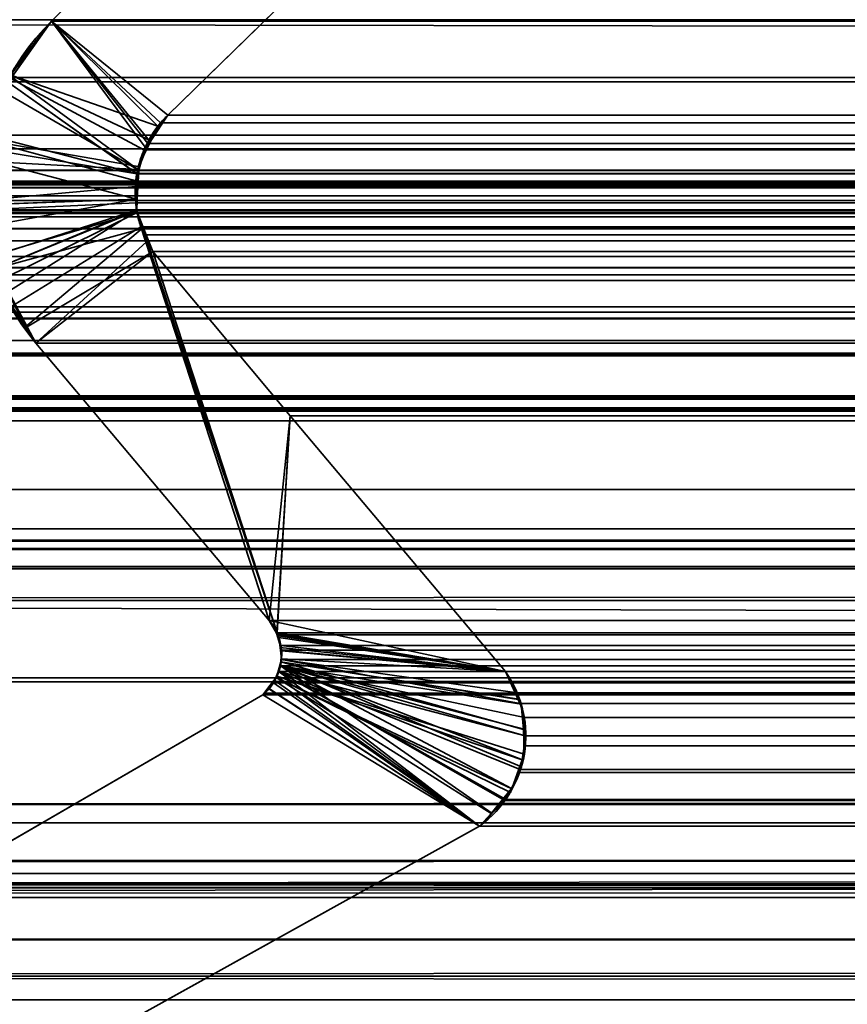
# Model space of a CAD drawing. Header units: millimetres. Extents: x -587 to 3688, y -115 to 120.
# Tile 367 of 656: x 1025.93 to 1029.26, y -1.31 to 2.65. Entities that reach past the tile are written whole.
import ezdxf

# ---------------------------------------------------------------- set-up
doc = ezdxf.new("R2010")
doc.units = ezdxf.units.MM
doc.layers.add('152', color=7, linetype='Continuous', true_color=0xffffff)

# ---------------------------------------------------------------- blocks, each defined once
blk = doc.blocks.new('UG_SURFACE_002')
at = {"layer": '152', "color": 252, "linetype": 'Continuous', "lineweight": 35}
for points in [[(2162.4999, -40, 2198), (2162.4999, 110, 2198), (837.5, 110, 2198), (837.5, -40, 2198)], [(987.5, -40, 2048.0001), (987.5, 110, 2048.0001), (2012.5, 110, 2048.0001), (2012.5, -40, 2048.0001)]]:
    blk.add_3dface(points, dxfattribs=at)
blk = doc.blocks.new('UG_SURFACE_048')
at = {"layer": '152', "color": 43, "linetype": 'Continuous', "lineweight": 35}
for points in [[(1016, 0, 2017), (1016, -49, 2017), (1984, -49, 2017), (1984, 0, 2017)], [(1016, 0, 2), (1054.9999, 0, 951.5), (1081, 0, 948)], [(1081, 0, 948), (1107, 0, 951.5), (1984, 0, 2), (1016, 0, 2)], [(1016, 0, 2), (1016, 0, 2017), (1054.9999, 0, 1186.5), (1054.9999, 0, 951.5)], [(1016, 0, 2017), (1081, 0, 1190.0001), (1054.9999, 0, 1186.5)], [(1107, 0, 1186.5), (1081, 0, 1190.0001), (1016, 0, 2017), (1984, 0, 2017)], [(1016, 0, 2), (1984, 0, 2), (1984, -2), (1016, -2)]]:
    blk.add_3dface(points, dxfattribs=at)
blk = doc.blocks.new('UG_SURFACE_054')
at = {"layer": '152', "color": 252, "linetype": 'Continuous', "lineweight": 35}
for points in [[(1011, -46.92, 2022.5), (1989, -46.92, 2022.5), (1989, 13.92, 2022.5), (1011, 13.92, 2022.5)], [(1012.5, -46.92, 2020.9999), (1012.5, 13.92, 2020.9999), (1987.5, 13.92, 2020.9999), (1987.5, -46.92, 2020.9999)]]:
    blk.add_3dface(points, dxfattribs=at)
blk = doc.blocks.new('UG_SURFACE_056')
at = {"layer": '152', "color": 7, "linetype": 'Continuous', "lineweight": 35}
for points in [[(1027.7711, 3.4787, -7), (1026.523, 2.2621, -7), (1026.0557, 2.6395, -7), (1027.3063, 3.8936, -7)], [(1026.523, 2.2621, 2006.9771), (1027.7711, 3.4787, 2005.729), (1027.3063, 3.8936, 2006.1936), (1026.0557, 2.6395, 2007.4444)], [(1027.3063, 3.8936, -7), (1026.0557, 2.6395, -7), (1026.0557, 2.6395, 2007.4444), (1027.3063, 3.8936, 2006.1936)], [(1027.7711, 3.4787, 2005.729), (1026.523, 2.2621, 2006.9771), (1026.523, 2.2621, -7), (1027.7711, 3.4787, -7)], [(1025.895, 2.4216, -7), (1025.9043, 2.4487, -7), (1026.0557, 2.6395, -7), (1026.4831, 2.2174, -7)], [(1026.4063, 2.0413, 2007.0937), (1026.4322, 2.1339, 2007.0679), (1026.0557, 2.6395, 2007.4444), (1025.896, 2.4145, 2007.6041)], [(1025.9043, 2.4487, -7), (1025.896, 2.4145, 2007.6041), (1026.0557, 2.6395, 2007.4444)], [(1026.0557, 2.6395, 2007.4444), (1026.0557, 2.6395, -7), (1025.9043, 2.4487, -7)], [(1026.523, 2.2621, -7), (1026.4831, 2.2174, -7), (1026.0557, 2.6395, -7)], [(1026.0557, 2.6395, 2007.4444), (1026.4322, 2.1339, 2007.0679), (1026.45, 2.1591, 2007.05)], [(1026.45, 2.1591, 2007.05), (1026.523, 2.2621, 2006.9771), (1026.0557, 2.6395, 2007.4444)], [(1026.4549, 2.1594, -7), (1026.4044, 2.0549, -7), (1025.8043, 2.1591, -7), (1025.895, 2.4216, -7)], [(1025.895, 2.4216, -7), (1026.4831, 2.2174, -7), (1026.4549, 2.1594, -7)], [(1025.896, 2.4145, 2007.6041), (1025.857, 2.3595, 2007.643), (1026.4063, 2.0413, 2007.0937)], [(1025.857, 2.3595, 2007.643), (1025.7983, 2.1593, 2007.7016), (1026.3944, 1.9984, 2007.1056), (1026.4063, 2.0413, 2007.0937)], [(1026.523, 2.2621, 2006.9771), (1026.45, 2.1591, 2007.05), (1026.4549, 2.1594, -7)], [(1026.4549, 2.1594, -7), (1026.4831, 2.2174, -7), (1026.523, 2.2621, 2006.9771)], [(1026.4831, 2.2174, -7), (1026.523, 2.2621, -7), (1026.523, 2.2621, 2006.9771)], [(1025.7759, 2.0769, -7), (1025.8043, 2.1591, -7), (1026.4044, 2.0549, -7), (1026.404, 2.0437, -7)], [(1026.3966, 1.9241, 2007.1034), (1026.3944, 1.9984, 2007.1056), (1025.7983, 2.1593, 2007.7016), (1025.7772, 2.0869, 2007.7229)], [(1026.404, 2.0437, -7), (1026.4044, 2.0549, -7), (1026.45, 2.1591, 2007.05)], [(1026.45, 2.1591, 2007.05), (1026.4322, 2.1339, 2007.0679), (1026.404, 2.0437, -7)], [(1026.4044, 2.0549, -7), (1026.4549, 2.1594, -7), (1026.45, 2.1591, 2007.05)], [(1026.4322, 2.1339, 2007.0679), (1026.4063, 2.0413, 2007.0937), (1026.404, 2.0437, -7)], [(1026.404, 2.0437, -7), (1026.3994, 1.9236, -7), (1025.7897, 1.9034, -7), (1025.7759, 2.0769, -7)], [(1025.7772, 2.0869, 2007.7229), (1025.7789, 1.902, 2007.7212), (1026.3966, 1.9241, 2007.1034)], [(1026.4063, 2.0413, 2007.0937), (1026.3944, 1.9984, 2007.1056), (1026.3994, 1.9236, -7)], [(1026.3994, 1.9236, -7), (1026.404, 2.0437, -7), (1026.4063, 2.0413, 2007.0937)], [(1026.3944, 1.9984, 2007.1056), (1026.3966, 1.9241, 2007.1034), (1026.3994, 1.9236, -7)], [(1026.3966, 1.9241, 2007.1034), (1025.7789, 1.902, 2007.7212), (1025.7797, 1.8123, 2007.7202)], [(1025.7797, 1.8123, 2007.7202), (1025.8318, 1.6459, 2007.6683), (1026.3981, 1.8769, 2007.102), (1026.3966, 1.9241, 2007.1034)], [(1026.3994, 1.9236, -7), (1026.3976, 1.8796, -7), (1025.8065, 1.6913, -7), (1025.7897, 1.9034, -7)], [(1026.3994, 1.9236, -7), (1026.3966, 1.9241, 2007.1034), (1026.3981, 1.8769, 2007.102)], [(1026.3981, 1.8769, 2007.102), (1026.3976, 1.8796, -7), (1026.3994, 1.9236, -7)], [(1025.8315, 1.645, -7), (1025.8065, 1.6913, -7), (1026.3976, 1.8796, -7)], [(1025.8315, 1.645, -7), (1026.3976, 1.8796, -7), (1026.4258, 1.8076, -7)], [(1026.3981, 1.8769, 2007.102), (1025.8318, 1.6459, 2007.6683), (1025.8642, 1.542, 2007.6358)], [(1025.8642, 1.542, 2007.6358), (1025.9501, 1.4105, 2007.55), (1026.4213, 1.807, 2007.0786), (1026.3981, 1.8769, 2007.102)], [(1026.3976, 1.8796, -7), (1026.3981, 1.8769, 2007.102), (1026.4213, 1.807, 2007.0786)], [(1026.4213, 1.807, 2007.0786), (1026.4258, 1.8076, -7), (1026.3976, 1.8796, -7)], [(1026.4258, 1.8076, -7), (1026.4628, 1.7131, -7), (1025.9571, 1.4111, -7), (1025.8315, 1.645, -7)], [(1025.9501, 1.4105, 2007.55), (1025.9928, 1.345, 2007.5073), (1026.4391, 1.754, 2007.061), (1026.4213, 1.807, 2007.0786)], [(1026.4258, 1.8076, -7), (1026.4213, 1.807, 2007.0786), (1026.4391, 1.754, 2007.061)], [(1026.4258, 1.8076, -7), (1026.4391, 1.754, 2007.061), (1026.4628, 1.7131, 2007.0372)], [(1026.4628, 1.7131, 2007.0372), (1026.4628, 1.7131, -7), (1026.4258, 1.8076, -7)], [(1026.4628, 1.7131, 2007.0372), (1026.4391, 1.754, 2007.061), (1025.9928, 1.345, 2007.5073)], [(1025.9928, 1.345, -7), (1025.9571, 1.4111, -7), (1026.4628, 1.7131, -7)], [(1026.4628, 1.7131, -7), (1027.015, 1.0529, -7), (1026.931, 0.2303, -7), (1025.9928, 1.345, -7)], [(1027.015, 1.0529, 2006.485), (1026.4628, 1.7131, 2007.0372), (1025.9928, 1.345, 2007.5073), (1026.931, 0.2303, 2006.5689)], [(1026.4628, 1.7131, 2007.0372), (1027.015, 1.0529, 2006.485), (1027.015, 1.0529, -7), (1026.4628, 1.7131, -7)], [(1025.8315, 1.645, -7), (1025.9571, 1.4111, -7), (1025.9501, 1.4105, 2007.55)], [(1025.9501, 1.4105, 2007.55), (1025.8642, 1.542, 2007.6358), (1025.8315, 1.645, -7)], [(1025.9928, 1.345, 2007.5073), (1025.9501, 1.4105, 2007.55), (1025.9571, 1.4111, -7)], [(1025.9571, 1.4111, -7), (1025.9928, 1.345, -7), (1025.9928, 1.345, 2007.5073)], [(1025.9928, 1.345, -7), (1026.931, 0.2303, -7), (1026.931, 0.2303, 2006.5689), (1025.9928, 1.345, 2007.5073)], [(1027.015, 1.0529, -7), (1027.8808, 0.025, -7), (1026.931, 0.2303, -7)], [(1027.015, 1.0529, 2006.485), (1026.931, 0.2303, 2006.5689), (1026.9616, 0.1785, 2006.5384)], [(1026.9616, 0.1785, 2006.5384), (1026.9678, 0.1679, 2006.5322), (1027.8808, 0.025, 2005.6193), (1027.015, 1.0529, 2006.485)], [(1027.015, 1.0529, 2006.485), (1027.8808, 0.025, 2005.6193), (1027.8808, 0.025, -7), (1027.015, 1.0529, -7)], [(1026.9604, 0.1786, -7), (1026.931, 0.2303, -7), (1027.8808, 0.025, -7)], [(1026.931, 0.2303, -7), (1026.9604, 0.1786, -7), (1026.9616, 0.1785, 2006.5384)], [(1026.9616, 0.1785, 2006.5384), (1026.931, 0.2303, 2006.5689), (1026.931, 0.2303, -7)], [(1027.8808, 0.025, -7), (1026.9699, 0.1617, -7), (1026.9604, 0.1786, -7)], [(1026.9604, 0.1786, -7), (1026.9699, 0.1617, -7), (1026.9778, 0.1211, 2006.5222)], [(1026.9778, 0.1211, 2006.5222), (1026.9678, 0.1679, 2006.5322), (1026.9604, 0.1786, -7)], [(1026.9678, 0.1679, 2006.5322), (1026.9616, 0.1785, 2006.5384), (1026.9604, 0.1786, -7)], [(1026.9678, 0.1679, 2006.5322), (1026.9778, 0.1211, 2006.5222), (1026.9806, 0.1078, 2006.5193), (1027.8808, 0.025, 2005.6193)], [(1026.9748, 0.1212, -7), (1026.9699, 0.1617, -7), (1027.8808, 0.025, -7)], [(1026.9699, 0.1617, -7), (1026.9748, 0.1212, -7), (1026.9778, 0.1211, 2006.5222)], [(1027.8808, 0.025, -7), (1026.9804, 0.0754, -7), (1026.9748, 0.1212, -7)], [(1026.9806, 0.1078, 2006.5193), (1026.9748, 0.1212, -7), (1026.9804, 0.0754, -7)], [(1026.9806, 0.1078, 2006.5193), (1026.9778, 0.1211, 2006.5222), (1026.9748, 0.1212, -7)], [(1027.9356, -0.087, 2005.5645), (1027.8808, 0.025, 2005.6193), (1026.9806, 0.1078, 2006.5193), (1026.9772, 0.0633, 2006.5227)], [(1026.9804, 0.0754, -7), (1026.9772, 0.0633, 2006.5227), (1026.9806, 0.1078, 2006.5193)], [(1026.976, 0.0471, 2006.5241), (1026.9606, 0.0075, 2006.5393), (1027.7764, -0.597, 2005.7235), (1027.8267, -0.545, 2005.6732)], [(1026.9613, 0.0065, -7), (1026.9606, 0.0075, 2006.5393), (1026.976, 0.0471, 2006.5241)], [(1026.9613, 0.0065, -7), (1026.9771, 0.0636, -7), (1027.9534, -0.2084, -7), (1027.9572, -0.3076, -7)], [(1026.976, 0.0471, 2006.5241), (1026.9771, 0.0636, -7), (1026.9613, 0.0065, -7)], [(1026.976, 0.0471, 2006.5241), (1026.9772, 0.0633, 2006.5227), (1026.9771, 0.0636, -7)], [(1027.9449, -0.106, 2005.5552), (1027.9356, -0.087, 2005.5645), (1026.9772, 0.0633, 2006.5227), (1026.976, 0.0471, 2006.5241)], [(1026.976, 0.0471, 2006.5241), (1027.8267, -0.545, 2005.6732), (1027.8891, -0.4805, 2005.6109), (1027.9056, -0.445, 2005.5945)], [(1026.976, 0.0471, 2006.5241), (1027.9602, -0.2088, 2005.5399), (1027.9449, -0.106, 2005.5552)], [(1026.976, 0.0471, 2006.5241), (1027.9496, -0.3303, 2005.5504), (1027.9634, -0.2303, 2005.5366), (1027.9602, -0.2088, 2005.5399)], [(1027.9056, -0.445, 2005.5945), (1027.9456, -0.3584, 2005.5544), (1026.976, 0.0471, 2006.5241)], [(1026.976, 0.0471, 2006.5241), (1027.9456, -0.3584, 2005.5544), (1027.9496, -0.3303, 2005.5504)], [(1026.9771, 0.0636, -7), (1026.9804, 0.0754, -7), (1027.8808, 0.025, -7), (1027.9326, -0.0872, -7)], [(1026.9804, 0.0754, -7), (1026.9771, 0.0636, -7), (1026.9772, 0.0633, 2006.5227)], [(1027.9326, -0.0872, -7), (1027.9502, -0.1253, -7), (1027.9534, -0.2084, -7), (1026.9771, 0.0636, -7)], [(1026.9259, -0.0428, -7), (1026.9595, 0.0001, -7), (1027.8236, -0.5457, -7), (1027.7764, -0.597, -7)], [(1026.9595, 0.0001, -7), (1026.9259, -0.0428, -7), (1026.9276, -0.0425, 2006.5725)], [(1026.9595, 0.0001, -7), (1026.9276, -0.0425, 2006.5725), (1026.9531, -0.012, 2006.547)], [(1026.9606, 0.0075, 2006.5393), (1026.9531, -0.012, 2006.547), (1027.7764, -0.597, 2005.7235)], [(1026.9531, -0.012, 2006.547), (1026.9606, 0.0075, 2006.5393), (1026.9613, 0.0065, -7)], [(1026.9531, -0.012, 2006.547), (1026.9613, 0.0065, -7), (1026.9595, 0.0001, -7)], [(1026.9595, 0.0001, -7), (1026.9613, 0.0065, -7), (1027.9491, -0.3298, -7), (1027.9064, -0.4471, -7)], [(1027.9064, -0.4471, -7), (1027.9013, -0.4612, -7), (1026.9595, 0.0001, -7)], [(1026.9595, 0.0001, -7), (1027.9013, -0.4612, -7), (1027.8236, -0.5457, -7)], [(1027.9572, -0.3076, -7), (1027.9491, -0.3298, -7), (1026.9613, 0.0065, -7)], [(1027.8808, 0.025, -7), (1027.8808, 0.025, 2005.6193), (1027.9356, -0.087, 2005.5645)], [(1027.9356, -0.087, 2005.5645), (1027.9326, -0.0872, -7), (1027.8808, 0.025, -7)], [(1027.7764, -0.597, 2005.7235), (1026.9531, -0.012, 2006.547), (1026.9276, -0.0425, 2006.5725)], [(1027.7764, -0.597, -7), (1020.3995, -4.6975, -7), (1024.7903, -1.2961, -7), (1026.9057, -0.0688, -7)], [(1026.9057, -0.0688, 2006.5944), (1024.7903, -1.2961, 2008.7097), (1020.3995, -4.6975, 2013.1006), (1027.7764, -0.597, 2005.7235)], [(1026.9057, -0.0688, -7), (1024.7903, -1.2961, -7), (1024.7903, -1.2961, 2008.7097), (1026.9057, -0.0688, 2006.5944)], [(1026.9276, -0.0425, 2006.5725), (1026.9057, -0.0688, 2006.5944), (1027.7764, -0.597, 2005.7235)], [(1026.9057, -0.0688, -7), (1026.9057, -0.0688, 2006.5944), (1026.9276, -0.0425, 2006.5725)], [(1026.9276, -0.0425, 2006.5725), (1026.9259, -0.0428, -7), (1026.9057, -0.0688, -7)], [(1027.7764, -0.597, -7), (1026.9057, -0.0688, -7), (1026.9259, -0.0428, -7)], [(1027.9326, -0.0872, -7), (1027.9356, -0.087, 2005.5645), (1027.9449, -0.106, 2005.5552)], [(1027.9449, -0.106, 2005.5552), (1027.9502, -0.1253, -7), (1027.9326, -0.0872, -7)], [(1027.9449, -0.106, 2005.5552), (1027.9534, -0.2084, -7), (1027.9502, -0.1253, -7)], [(1027.9449, -0.106, 2005.5552), (1027.9602, -0.2088, 2005.5399), (1027.9534, -0.2084, -7)], [(1027.9634, -0.2303, 2005.5366), (1027.9491, -0.3298, -7), (1027.9572, -0.3076, -7)], [(1027.9634, -0.2303, 2005.5366), (1027.9496, -0.3303, 2005.5504), (1027.9491, -0.3298, -7)], [(1027.9572, -0.3076, -7), (1027.9534, -0.2084, -7), (1027.9602, -0.2088, 2005.5399)], [(1027.9572, -0.3076, -7), (1027.9602, -0.2088, 2005.5399), (1027.9634, -0.2303, 2005.5366)], [(1027.9064, -0.4471, -7), (1027.9491, -0.3298, -7), (1027.9496, -0.3303, 2005.5504)], [(1027.9496, -0.3303, 2005.5504), (1027.9456, -0.3584, 2005.5544), (1027.9064, -0.4471, -7)], [(1027.9456, -0.3584, 2005.5544), (1027.9056, -0.445, 2005.5945), (1027.9064, -0.4471, -7)], [(1027.8236, -0.5457, -7), (1027.9013, -0.4612, -7), (1027.9056, -0.445, 2005.5945)], [(1027.9056, -0.445, 2005.5945), (1027.8891, -0.4805, 2005.6109), (1027.8236, -0.5457, -7)], [(1027.9013, -0.4612, -7), (1027.9064, -0.4471, -7), (1027.9056, -0.445, 2005.5945)], [(1027.8891, -0.4805, 2005.6109), (1027.8267, -0.545, 2005.6732), (1027.8236, -0.5457, -7)], [(1027.7764, -0.597, -7), (1027.8236, -0.5457, -7), (1027.8267, -0.545, 2005.6732)], [(1027.8267, -0.545, 2005.6732), (1027.7764, -0.597, 2005.7235), (1027.7764, -0.597, -7)], [(1027.7764, -0.597, 2005.7235), (1020.3995, -4.6975, 2013.1006), (1020.3995, -4.6975, -7), (1027.7764, -0.597, -7)]]:
    blk.add_3dface(points, dxfattribs=at)
blk = doc.blocks.new('UG_SURFACE_057')
at = {"layer": '152', "color": 7, "linetype": 'Continuous', "lineweight": 35}
for points in [[(1986.675, 2.6459, 2020.175), (1986.6284, 5.9608, 2020.1285), (1013.3716, 5.9608, 2020.1285), (1013.325, 2.6459, 2020.175)], [(1014.2951, 2.0412, 2019.2049), (1014.3776, 4.9715, 2019.1224), (1985.6224, 4.9715, 2019.1224), (1985.7049, 2.0412, 2019.2049)], [(1026.0557, 2.6395, 2007.4444), (1027.3063, 3.8936, 2006.1936), (1027.7711, 3.4787, 2005.729), (1026.523, 2.2621, 2006.9771)], [(1027.3063, 3.8936, 2006.1936), (1026.0557, 2.6395, 2007.4444), (1973.9443, 2.6395, 2007.4444), (1972.6937, 3.8936, 2006.1936)], [(1972.2289, 3.4787, 2005.729), (1973.477, 2.2621, 2006.9771), (1026.523, 2.2621, 2006.9771), (1027.7711, 3.4787, 2005.729)], [(1986.6695, 1.0733, 2020.1695), (1013.325, 2.6459, 2020.175), (1013.2391, 0.3109, 2020.2608)], [(1986.6695, 1.0733, 2020.1695), (1986.675, 2.6459, 2020.175), (1013.325, 2.6459, 2020.175)], [(1026.4431, 2.1484, 2007.057), (1026.4269, 2.1222, 2007.0732), (1025.8842, 2.4134, 2007.6158), (1026.0557, 2.6395, 2007.4444)], [(1974.1158, 2.4134, 2007.6158), (1973.9443, 2.6395, 2007.4444), (1026.0557, 2.6395, 2007.4444), (1025.8842, 2.4134, 2007.6158)], [(1026.0557, 2.6395, 2007.4444), (1026.4938, 2.2307, 2007.0062), (1026.4431, 2.1484, 2007.057)], [(1026.523, 2.2621, 2006.9771), (1026.4938, 2.2307, 2007.0062), (1026.0557, 2.6395, 2007.4444)], [(1026.3983, 2.026, 2007.1018), (1025.795, 2.1819, 2007.705), (1025.8776, 2.3964, 2007.6225)], [(1974.205, 2.1819, 2007.705), (1974.1224, 2.3964, 2007.6225), (1025.8776, 2.3964, 2007.6225), (1025.795, 2.1819, 2007.705)], [(1025.8776, 2.3964, 2007.6225), (1025.8842, 2.4134, 2007.6158), (1026.4269, 2.1222, 2007.0732), (1026.3988, 2.0275, 2007.1013)], [(1025.8842, 2.4134, 2007.6158), (1025.8776, 2.3964, 2007.6225), (1974.1224, 2.3964, 2007.6225)], [(1026.3988, 2.0275, 2007.1013), (1026.3983, 2.026, 2007.1018), (1025.8776, 2.3964, 2007.6225)], [(1025.8842, 2.4134, 2007.6158), (1974.1224, 2.3964, 2007.6225), (1974.1158, 2.4134, 2007.6158)], [(1973.5554, 2.1585, 2007.0555), (1026.4938, 2.2307, 2007.0062), (1026.523, 2.2621, 2006.9771)], [(1026.523, 2.2621, 2006.9771), (1973.477, 2.2621, 2006.9771), (1973.5554, 2.1585, 2007.0555)], [(1973.5584, 2.1509, 2007.0584), (1026.4431, 2.1484, 2007.057), (1026.4938, 2.2307, 2007.0062)], [(1973.5554, 2.1585, 2007.0555), (1973.5584, 2.1509, 2007.0584), (1026.4938, 2.2307, 2007.0062)], [(1025.7896, 2.1271, 2007.7105), (1025.795, 2.1819, 2007.705), (1026.3983, 2.026, 2007.1018)], [(1025.795, 2.1819, 2007.705), (1025.7896, 2.1271, 2007.7105), (1974.2104, 2.1271, 2007.7105)], [(1025.795, 2.1819, 2007.705), (1974.2104, 2.1271, 2007.7105), (1974.205, 2.1819, 2007.705)], [(1973.5955, 2.0554, 2007.0956), (1026.4269, 2.1222, 2007.0732), (1026.4431, 2.1484, 2007.057)], [(1026.4431, 2.1484, 2007.057), (1973.5584, 2.1509, 2007.0584), (1973.5955, 2.0554, 2007.0956)], [(1026.3983, 2.026, 2007.1018), (1026.3925, 1.975, 2007.1075), (1025.7692, 1.9194, 2007.7307), (1025.7896, 2.1271, 2007.7105)], [(1974.2308, 1.9194, 2007.7307), (1025.7896, 2.1271, 2007.7105), (1025.7692, 1.9194, 2007.7307)], [(1974.2308, 1.9194, 2007.7307), (1974.2104, 2.1271, 2007.7105), (1025.7896, 2.1271, 2007.7105)], [(1973.5988, 2.027, 2007.0989), (1026.3988, 2.0275, 2007.1013), (1026.4269, 2.1222, 2007.0732)], [(1973.5955, 2.0554, 2007.0956), (1973.5988, 2.027, 2007.0989), (1026.4269, 2.1222, 2007.0732)], [(1014.2951, 2.0412, 2019.2049), (1985.7012, 1.9603, 2019.2013), (1985.6882, 1.8784, 2019.1882)], [(1014.2951, 2.0412, 2019.2049), (1985.7049, 2.0412, 2019.2049), (1985.7012, 1.9603, 2019.2013)], [(1985.6882, 1.8784, 2019.1882), (1014.3118, 1.8784, 2019.1882), (1014.2951, 2.0412, 2019.2049)], [(1026.3925, 1.975, 2007.1075), (1026.3983, 2.026, 2007.1018), (1973.6056, 1.9097, 2007.1056)], [(1973.6083, 1.9483, 2007.1082), (1026.3983, 2.026, 2007.1018), (1026.3988, 2.0275, 2007.1013)], [(1973.6083, 1.9483, 2007.1082), (1973.6056, 1.9097, 2007.1056), (1026.3983, 2.026, 2007.1018)], [(1026.3988, 2.0275, 2007.1013), (1973.5988, 2.027, 2007.0989), (1973.6083, 1.9483, 2007.1082)], [(1017.1266, 1.997, 2016.3734), (1015.2102, 1.295, 2018.2898), (1984.7898, 1.295, 2018.2898), (1982.8734, 1.997, 2016.3734)], [(1017.1266, 1.997, 2016.3734), (1982.8734, 1.997, 2016.3734), (1982.7933, 2.0043, 2016.2933)], [(1017.2089, 1.9934, 2016.2911), (1017.1266, 1.997, 2016.3734), (1982.7933, 2.0043, 2016.2933)], [(1982.7933, 2.0043, 2016.2933), (1982.7911, 2.0038, 2016.2911), (1017.2089, 1.9934, 2016.2911)], [(1017.315, 1.9887, 2016.1848), (1017.2089, 1.9934, 2016.2911), (1982.7911, 2.0038, 2016.2911)], [(1017.315, 1.9887, 2016.1848), (1982.7911, 2.0038, 2016.2911), (1982.6667, 1.974, 2016.1667)], [(1982.6667, 1.974, 2016.1667), (1017.334, 1.982, 2016.166), (1017.315, 1.9887, 2016.1848)], [(1017.3662, 1.9704, 2016.1338), (1017.334, 1.982, 2016.166), (1982.6667, 1.974, 2016.1667)], [(1017.3662, 1.9704, 2016.1338), (1982.6667, 1.974, 2016.1667), (1982.6149, 1.9616, 2016.115)], [(1982.6149, 1.9616, 2016.115), (1017.4114, 1.9379, 2016.0887), (1017.3662, 1.9704, 2016.1338)], [(1982.6149, 1.9616, 2016.115), (1982.5877, 1.941, 2016.0878), (1017.4114, 1.9379, 2016.0887)], [(1017.5066, 1.8695, 2015.9934), (1017.4114, 1.9379, 2016.0887), (1982.5877, 1.941, 2016.0878)], [(1017.5066, 1.8695, 2015.9934), (1982.5877, 1.941, 2016.0878), (1982.4934, 1.8695, 2015.9934)], [(1025.7754, 1.8818, 2007.7245), (1025.7692, 1.9194, 2007.7307), (1026.3925, 1.975, 2007.1075), (1026.3968, 1.9101, 2007.1032)], [(1973.6056, 1.9097, 2007.1056), (1026.3968, 1.9101, 2007.1032), (1026.3925, 1.975, 2007.1075)], [(1025.7692, 1.9194, 2007.7307), (1025.7754, 1.8818, 2007.7245), (1974.2246, 1.8818, 2007.7245), (1974.2308, 1.9194, 2007.7307)], [(1026.3968, 1.9101, 2007.1032), (1026.3993, 1.8701, 2007.1006), (1025.8061, 1.6931, 2007.694), (1025.7754, 1.8818, 2007.7245)], [(1026.3968, 1.9101, 2007.1032), (1973.6056, 1.9097, 2007.1056), (1973.6048, 1.8959, 2007.1049)], [(1026.3993, 1.8701, 2007.1006), (1026.3968, 1.9101, 2007.1032), (1973.6048, 1.8959, 2007.1049)], [(1014.3118, 1.8784, 2019.1882), (1985.6882, 1.8784, 2019.1882), (1985.6794, 1.8545, 2019.1793)], [(1985.6794, 1.8545, 2019.1793), (1014.3186, 1.8526, 2019.1815), (1014.3118, 1.8784, 2019.1882)], [(1982.4934, 1.8695, 2015.9934), (1017.5085, 1.8664, 2015.9914), (1017.5066, 1.8695, 2015.9934)], [(1982.4934, 1.8695, 2015.9934), (1982.4915, 1.8664, 2015.9914), (1017.5085, 1.8664, 2015.9914)], [(1017.5085, 1.8664, 2015.9914), (1982.4915, 1.8664, 2015.9914), (1982.4214, 1.7573, 2015.9214), (1017.5786, 1.7573, 2015.9214)], [(1974.2246, 1.8818, 2007.7245), (1025.7754, 1.8818, 2007.7245), (1025.8061, 1.6931, 2007.694)], [(1974.1939, 1.6931, 2007.694), (1974.2246, 1.8818, 2007.7245), (1025.8061, 1.6931, 2007.694)], [(1025.8465, 1.597, 2007.6535), (1025.8061, 1.6931, 2007.694), (1026.3993, 1.8701, 2007.1006)], [(1026.3993, 1.8701, 2007.1006), (1026.414, 1.8134, 2007.0858), (1025.8912, 1.4909, 2007.6089), (1025.8465, 1.597, 2007.6535)], [(1973.6048, 1.8959, 2007.1049), (1026.414, 1.8134, 2007.0858), (1026.3993, 1.8701, 2007.1006)], [(1026.414, 1.8134, 2007.0858), (1973.6048, 1.8959, 2007.1049), (1973.5795, 1.7957, 2007.0796)], [(1014.3309, 1.8061, 2019.1691), (1014.3186, 1.8526, 2019.1815), (1985.6794, 1.8545, 2019.1793)], [(1014.3309, 1.8061, 2019.1691), (1985.6794, 1.8545, 2019.1793), (1985.6114, 1.6712, 2019.1114)], [(1014.3309, 1.8061, 2019.1691), (1985.6114, 1.6712, 2019.1114), (1985.5958, 1.65, 2019.0959)], [(1985.5958, 1.65, 2019.0959), (1014.405, 1.6498, 2019.0949), (1014.3309, 1.8061, 2019.1691)], [(1026.414, 1.8134, 2007.0858), (1026.931, 0.2303, 2006.5689), (1025.9928, 1.345, 2007.5073), (1025.8912, 1.4909, 2007.6089)], [(1026.414, 1.8134, 2007.0858), (1026.9624, 0.1807, 2006.5374), (1026.931, 0.2303, 2006.5689)], [(1026.9624, 0.1807, 2006.5374), (1026.414, 1.8134, 2007.0858), (1026.43, 1.7806, 2007.0701)], [(1026.414, 1.8134, 2007.0858), (1973.5795, 1.7957, 2007.0796), (1973.5712, 1.7793, 2007.0713)], [(1973.5712, 1.7793, 2007.0713), (1026.43, 1.7806, 2007.0701), (1026.414, 1.8134, 2007.0858)], [(1017.5786, 1.7573, 2015.9214), (1982.4214, 1.7573, 2015.9214), (1981.7749, 1.0741, 2015.275), (1018.2251, 1.0741, 2015.275)], [(1026.43, 1.7806, 2007.0701), (1026.4628, 1.7131, 2007.0372), (1026.9624, 0.1807, 2006.5374)], [(1026.43, 1.7806, 2007.0701), (1973.5712, 1.7793, 2007.0713), (1973.5372, 1.7131, 2007.0372)], [(1973.5372, 1.7131, 2007.0372), (1026.4628, 1.7131, 2007.0372), (1026.43, 1.7806, 2007.0701)], [(1026.9624, 0.1807, 2006.5374), (1026.4628, 1.7131, 2007.0372), (1027.015, 1.0529, 2006.485)], [(1973.5372, 1.7131, 2007.0372), (1972.985, 1.0529, 2006.485), (1027.015, 1.0529, 2006.485), (1026.4628, 1.7131, 2007.0372)], [(1025.8061, 1.6931, 2007.694), (1025.8465, 1.597, 2007.6535), (1974.1535, 1.597, 2007.6535), (1974.1939, 1.6931, 2007.694)], [(1014.405, 1.6498, 2019.0949), (1985.5958, 1.65, 2019.0959), (1985.4931, 1.5104, 2018.9931)], [(1014.4185, 1.6214, 2019.0816), (1014.405, 1.6498, 2019.0949), (1985.4931, 1.5104, 2018.9931)], [(1014.4185, 1.6214, 2019.0816), (1985.4931, 1.5104, 2018.9931), (1985.4424, 1.4748, 2018.9424)], [(1985.4424, 1.4748, 2018.9424), (1014.5568, 1.4693, 2018.9433), (1014.4185, 1.6214, 2019.0816)], [(1974.1088, 1.4909, 2007.6089), (1025.8465, 1.597, 2007.6535), (1025.8912, 1.4909, 2007.6089)], [(1974.1088, 1.4909, 2007.6089), (1974.1535, 1.597, 2007.6535), (1025.8465, 1.597, 2007.6535)], [(1014.5789, 1.4448, 2018.9211), (1014.5568, 1.4693, 2018.9433), (1985.4424, 1.4748, 2018.9424)], [(1014.5789, 1.4448, 2018.9211), (1985.4424, 1.4748, 2018.9424), (1985.2571, 1.3446, 2018.7571)], [(1025.8912, 1.4909, 2007.6089), (1025.9928, 1.345, 2007.5073), (1974.0072, 1.345, 2007.5073), (1974.1088, 1.4909, 2007.6089)], [(1014.5789, 1.4448, 2018.9211), (1985.2571, 1.3446, 2018.7571), (1985.2486, 1.3429, 2018.7485)], [(1985.2486, 1.3429, 2018.7485), (1014.7544, 1.3555, 2018.7457), (1014.5789, 1.4448, 2018.9211)], [(1014.8538, 1.3048, 2018.6462), (1014.7544, 1.3555, 2018.7457), (1985.2486, 1.3429, 2018.7485)], [(1014.9699, 1.3016, 2018.5301), (1014.8538, 1.3048, 2018.6462), (1985.2486, 1.3429, 2018.7485)], [(1985.2486, 1.3429, 2018.7485), (1985.0287, 1.3001, 2018.5287), (1014.9699, 1.3016, 2018.5301)], [(1025.9928, 1.345, 2007.5073), (1026.931, 0.2303, 2006.5689), (1973.069, 0.2303, 2006.5689), (1974.0072, 1.345, 2007.5073)], [(1014.9699, 1.3016, 2018.5301), (1985.0287, 1.3001, 2018.5287), (1984.9199, 1.2788, 2018.42)], [(1015.2102, 1.295, 2018.2898), (1014.9699, 1.3016, 2018.5301), (1984.9199, 1.2788, 2018.42)], [(1984.9199, 1.2788, 2018.42), (1984.7898, 1.295, 2018.2898), (1015.2102, 1.295, 2018.2898)], [(1983.0514, 1.1329, 2016.5515), (1984.5084, 0.5991, 2018.0085), (1015.4916, 0.5991, 2018.0085), (1016.9486, 1.1329, 2016.5515)], [(1983.0514, 1.1329, 2016.5515), (1016.9486, 1.1329, 2016.5515), (1016.9967, 1.1297, 2016.5033)], [(1983.0011, 1.1363, 2016.5012), (1016.9967, 1.1297, 2016.5033), (1017.0606, 1.1255, 2016.4394)], [(1983.0011, 1.1363, 2016.5012), (1983.0031, 1.1361, 2016.5031), (1016.9967, 1.1297, 2016.5033)], [(1016.9967, 1.1297, 2016.5033), (1983.0031, 1.1361, 2016.5031), (1983.0514, 1.1329, 2016.5515)], [(1017.0606, 1.1255, 2016.4394), (1982.9315, 1.1144, 2016.4316), (1983.0011, 1.1363, 2016.5012)], [(1017.0606, 1.1255, 2016.4394), (1017.0691, 1.1208, 2016.4309), (1982.9315, 1.1144, 2016.4316)], [(1982.8825, 1.0991, 2016.3825), (1017.0691, 1.1208, 2016.4309), (1017.1335, 1.0854, 2016.3665)], [(1982.8825, 1.0991, 2016.3825), (1982.9315, 1.1144, 2016.4316), (1017.0691, 1.1208, 2016.4309)], [(1013.2391, 0.3109, 2020.2608), (1986.7144, 0.3099, 2020.2143), (1986.6695, 1.0733, 2020.1695)], [(1017.1335, 1.0854, 2016.3665), (1982.8674, 1.0844, 2016.3674), (1982.8825, 1.0991, 2016.3825)], [(1982.8674, 1.0844, 2016.3674), (1017.1335, 1.0854, 2016.3665), (1017.1434, 1.08, 2016.3567)], [(1017.1434, 1.08, 2016.3567), (1982.8143, 1.0331, 2016.3143), (1982.8674, 1.0844, 2016.3674)], [(1017.1434, 1.08, 2016.3567), (1017.1857, 1.0331, 2016.3143), (1982.8143, 1.0331, 2016.3143)], [(1018.2251, 1.0741, 2015.275), (1981.7749, 1.0741, 2015.275), (1981.4751, 0.7572, 2014.9751)], [(1018.5249, 0.7572, 2014.9751), (1018.2251, 1.0741, 2015.275), (1981.4751, 0.7572, 2014.9751)], [(1982.8143, 1.0331, 2016.3143), (1017.1857, 1.0331, 2016.3143), (1017.8912, 0.4417, 2015.6088)], [(1017.8912, 0.4417, 2015.6088), (1982.1423, 0.3422, 2015.6424), (1982.8143, 1.0331, 2016.3143)], [(1027.015, 1.0529, 2006.485), (1027.8808, 0.025, 2005.6193), (1026.9624, 0.1807, 2006.5374)], [(1972.985, 1.0529, 2006.485), (1972.1192, 0.025, 2005.6193), (1027.8808, 0.025, 2005.6193), (1027.015, 1.0529, 2006.485)], [(1981.4751, 0.7572, 2014.9751), (1980.0892, -0.0172, 2013.5891), (1019.9108, -0.0172, 2013.5891), (1018.5249, 0.7572, 2014.9751)], [(1015.077, 0.516, 2018.4231), (1984.5084, 0.5991, 2018.0085), (1984.8992, 0.5179, 2018.3992)], [(1015.077, 0.516, 2018.4231), (1015.4916, 0.5991, 2018.0085), (1984.5084, 0.5991, 2018.0085)], [(1014.2697, -0.8721, 2019.2304), (1985.6925, 0.5499, 2019.1925), (1985.6869, -0.4242, 2019.187)], [(1014.2697, -0.8721, 2019.2304), (1014.3075, 0.5499, 2019.1925), (1985.6925, 0.5499, 2019.1925)], [(1014.3124, 0.5521, 2019.1877), (1985.6876, 0.5521, 2019.1877), (1985.6925, 0.5499, 2019.1925), (1014.3075, 0.5499, 2019.1925)], [(1985.6853, 0.5531, 2019.1853), (1014.3124, 0.5521, 2019.1877), (1014.3147, 0.5531, 2019.1853)], [(1985.6853, 0.5531, 2019.1853), (1985.6876, 0.5521, 2019.1877), (1014.3124, 0.5521, 2019.1877)], [(1014.3147, 0.5531, 2019.1853), (1014.3213, 0.5528, 2019.1786), (1985.6787, 0.5528, 2019.1786)], [(1985.6787, 0.5528, 2019.1786), (1985.6853, 0.5531, 2019.1853), (1014.3147, 0.5531, 2019.1853)], [(1014.3213, 0.5528, 2019.1786), (1014.3424, 0.5517, 2019.1576), (1985.6576, 0.5519, 2019.1576)], [(1985.6576, 0.5519, 2019.1576), (1985.6787, 0.5528, 2019.1786), (1014.3213, 0.5528, 2019.1786)], [(1985.604, 0.5495, 2019.104), (1985.6576, 0.5519, 2019.1576), (1014.3424, 0.5517, 2019.1576)], [(1014.3424, 0.5517, 2019.1576), (1014.3961, 0.5491, 2019.1038), (1985.604, 0.5495, 2019.104)], [(1984.9817, 0.5216, 2018.4817), (1985.604, 0.5495, 2019.104), (1014.3961, 0.5491, 2019.1038)], [(1014.3961, 0.5491, 2019.1038), (1015.0189, 0.5188, 2018.481), (1984.9817, 0.5216, 2018.4817)], [(1984.8992, 0.5179, 2018.3992), (1984.9817, 0.5216, 2018.4817), (1015.0189, 0.5188, 2018.481)], [(1984.8992, 0.5179, 2018.3992), (1015.0189, 0.5188, 2018.481), (1015.077, 0.516, 2018.4231)], [(1981.8425, 0.0339, 2015.3425), (1017.8912, 0.4417, 2015.6088), (1019.3079, -0.7461, 2014.1921)], [(1981.8425, 0.0339, 2015.3425), (1982.1423, 0.3422, 2015.6424), (1017.8912, 0.4417, 2015.6088)], [(1986.8573, -2.122, 2020.3571), (1013.2391, 0.3109, 2020.2608), (1013.1508, -2.0882, 2020.3493)], [(1986.8573, -2.122, 2020.3571), (1986.7144, 0.3099, 2020.2143), (1013.2391, 0.3109, 2020.2608)], [(1973.0376, 0.1807, 2006.5374), (1026.931, 0.2303, 2006.5689), (1026.9624, 0.1807, 2006.5374)], [(1973.0376, 0.1807, 2006.5374), (1973.069, 0.2303, 2006.5689), (1026.931, 0.2303, 2006.5689)], [(1026.965, 0.1723, 2006.5351), (1026.9624, 0.1807, 2006.5374), (1027.8808, 0.025, 2005.6193)], [(1026.9624, 0.1807, 2006.5374), (1973.035, 0.1723, 2006.5351), (1973.0376, 0.1807, 2006.5374)], [(1026.9624, 0.1807, 2006.5374), (1026.965, 0.1723, 2006.5351), (1973.035, 0.1723, 2006.5351)], [(1027.8808, 0.025, 2005.6193), (1026.9781, 0.1294, 2006.5219), (1026.965, 0.1723, 2006.5351)], [(1973.0219, 0.1294, 2006.5219), (1026.965, 0.1723, 2006.5351), (1026.9781, 0.1294, 2006.5219)], [(1973.0219, 0.1294, 2006.5219), (1973.035, 0.1723, 2006.5351), (1026.965, 0.1723, 2006.5351)], [(1026.9787, 0.1112, 2006.5212), (1026.9781, 0.1294, 2006.5219), (1027.8808, 0.025, 2005.6193)], [(1026.9781, 0.1294, 2006.5219), (1973.0213, 0.1112, 2006.5212), (1973.0219, 0.1294, 2006.5219)], [(1026.9781, 0.1294, 2006.5219), (1026.9787, 0.1112, 2006.5212), (1973.0213, 0.1112, 2006.5212)], [(1026.9802, 0.0733, 2006.5198), (1026.9787, 0.1112, 2006.5212), (1027.8808, 0.025, 2005.6193), (1027.9288, -0.0611, 2005.5711)], [(1973.0198, 0.0733, 2006.5198), (1026.9787, 0.1112, 2006.5212), (1026.9802, 0.0733, 2006.5198)], [(1973.0198, 0.0733, 2006.5198), (1973.0213, 0.1112, 2006.5212), (1026.9787, 0.1112, 2006.5212)], [(1027.9602, -0.2344, 2005.5399), (1026.9696, 0.0245, 2006.5303), (1026.9744, 0.047, 2006.5255)], [(1973.0304, 0.0245, 2006.5303), (1026.9744, 0.047, 2006.5255), (1026.9696, 0.0245, 2006.5303)], [(1026.9744, 0.047, 2006.5255), (1026.9802, 0.0733, 2006.5198), (1027.9411, -0.1038, 2005.559), (1027.9574, -0.1601, 2005.5425)], [(1026.9802, 0.0733, 2006.5198), (1026.9744, 0.047, 2006.5255), (1973.0256, 0.047, 2006.5255)], [(1027.9574, -0.1601, 2005.5425), (1027.9602, -0.2344, 2005.5399), (1026.9744, 0.047, 2006.5255)], [(1973.0304, 0.0245, 2006.5303), (1973.0256, 0.047, 2006.5255), (1026.9744, 0.047, 2006.5255)], [(1027.9288, -0.0611, 2005.5711), (1027.9411, -0.1038, 2005.559), (1026.9802, 0.0733, 2006.5198)], [(1026.9802, 0.0733, 2006.5198), (1973.0256, 0.047, 2006.5255), (1973.0198, 0.0733, 2006.5198)], [(1981.8425, 0.0339, 2015.3425), (1019.3079, -0.7461, 2014.1921), (1019.6105, -0.83, 2013.8896)], [(1019.6105, -0.83, 2013.8896), (1980.3668, -0.7665, 2013.8669), (1981.8425, 0.0339, 2015.3425)], [(1026.9481, -0.0203, 2006.552), (1026.9507, -0.0149, 2006.5494), (1026.9696, 0.0245, 2006.5303), (1027.7764, -0.597, 2005.7235)], [(1026.9696, 0.0245, 2006.5303), (1026.9507, -0.0149, 2006.5494), (1973.0493, -0.0149, 2006.5494)], [(1026.9696, 0.0245, 2006.5303), (1027.941, -0.3689, 2005.559), (1027.9381, -0.3818, 2005.5618), (1027.8827, -0.4899, 2005.6174)], [(1027.8827, -0.4899, 2005.6174), (1027.879, -0.4936, 2005.621), (1026.9696, 0.0245, 2006.5303)], [(1026.9696, 0.0245, 2006.5303), (1027.9602, -0.2344, 2005.5399), (1027.9616, -0.2735, 2005.5385), (1027.941, -0.3689, 2005.559)], [(1027.879, -0.4936, 2005.621), (1027.7764, -0.597, 2005.7235), (1026.9696, 0.0245, 2006.5303)], [(1026.9696, 0.0245, 2006.5303), (1973.0493, -0.0149, 2006.5494), (1973.0304, 0.0245, 2006.5303)], [(1027.9288, -0.0611, 2005.5711), (1027.8808, 0.025, 2005.6193), (1972.1192, 0.025, 2005.6193)], [(1027.9288, -0.0611, 2005.5711), (1972.1192, 0.025, 2005.6193), (1972.0643, -0.0787, 2005.5642)], [(1020.792, -0.5094, 2012.7079), (1019.9108, -0.0172, 2013.5891), (1980.0892, -0.0172, 2013.5891)], [(1020.792, -0.5094, 2012.7079), (1980.0892, -0.0172, 2013.5891), (1979.208, -0.5094, 2012.7079)], [(1026.9057, -0.0688, 2006.5944), (1026.9113, -0.0624, 2006.5887), (1026.9481, -0.0203, 2006.552), (1027.7764, -0.597, 2005.7235)], [(1026.9481, -0.0203, 2006.552), (1026.9113, -0.0624, 2006.5887), (1973.0887, -0.0624, 2006.5887)], [(1973.0519, -0.0203, 2006.552), (1026.9507, -0.0149, 2006.5494), (1026.9481, -0.0203, 2006.552)], [(1026.9481, -0.0203, 2006.552), (1973.0887, -0.0624, 2006.5887), (1973.0519, -0.0203, 2006.552)], [(1973.0519, -0.0203, 2006.552), (1973.0493, -0.0149, 2006.5494), (1026.9507, -0.0149, 2006.5494)], [(1027.7764, -0.597, 2005.7235), (1020.3995, -4.6975, 2013.1006), (1024.7903, -1.2961, 2008.7097), (1026.9057, -0.0688, 2006.5944)], [(1026.9057, -0.0688, 2006.5944), (1024.7903, -1.2961, 2008.7097), (1975.2097, -1.2961, 2008.7097), (1973.0943, -0.0688, 2006.5944)], [(1026.9057, -0.0688, 2006.5944), (1973.0943, -0.0688, 2006.5944), (1973.0887, -0.0624, 2006.5887), (1026.9113, -0.0624, 2006.5887)], [(1972.0643, -0.0787, 2005.5642), (1027.9411, -0.1038, 2005.559), (1027.9288, -0.0611, 2005.5711)], [(1972.0643, -0.0787, 2005.5642), (1972.059, -0.1034, 2005.559), (1027.9411, -0.1038, 2005.559)], [(1027.9574, -0.1601, 2005.5425), (1027.9411, -0.1038, 2005.559), (1972.059, -0.1034, 2005.559)], [(1027.9574, -0.1601, 2005.5425), (1972.059, -0.1034, 2005.559), (1972.0376, -0.2035, 2005.5375)], [(1972.0376, -0.2035, 2005.5375), (1027.9602, -0.2344, 2005.5399), (1027.9574, -0.1601, 2005.5425)], [(1972.0376, -0.2035, 2005.5375), (1972.0393, -0.2338, 2005.5394), (1027.9602, -0.2344, 2005.5399)], [(1027.9616, -0.2735, 2005.5385), (1027.9602, -0.2344, 2005.5399), (1972.0393, -0.2338, 2005.5394)], [(1027.9616, -0.2735, 2005.5385), (1972.0393, -0.2338, 2005.5394), (1972.0443, -0.3168, 2005.5444)], [(1972.0443, -0.3168, 2005.5444), (1027.941, -0.3689, 2005.559), (1027.9616, -0.2735, 2005.5385)], [(1972.0443, -0.3168, 2005.5444), (1972.0603, -0.3678, 2005.5604), (1027.941, -0.3689, 2005.559)], [(1027.8827, -0.4899, 2005.6174), (1972.0603, -0.3678, 2005.5604), (1972.0751, -0.4152, 2005.5752)], [(1027.8827, -0.4899, 2005.6174), (1027.9381, -0.3818, 2005.5618), (1972.0603, -0.3678, 2005.5604)], [(1027.9381, -0.3818, 2005.5618), (1027.941, -0.3689, 2005.559), (1972.0603, -0.3678, 2005.5604)], [(1985.6869, -0.4242, 2019.187), (1014.1946, -1.1999, 2019.3055), (1014.2697, -0.8721, 2019.2304)], [(1985.6869, -0.4242, 2019.187), (1985.7998, -1.2072, 2019.2997), (1014.1946, -1.1999, 2019.3055)], [(1972.0751, -0.4152, 2005.5752), (1027.879, -0.4936, 2005.621), (1027.8827, -0.4899, 2005.6174)], [(1972.0751, -0.4152, 2005.5752), (1972.1231, -0.4908, 2005.6231), (1027.879, -0.4936, 2005.621)], [(1979.208, -0.5094, 2012.7079), (1978.1899, -0.5839, 2011.6899), (1021.8101, -0.5839, 2011.6899), (1020.792, -0.5094, 2012.7079)], [(1972.1459, -0.5265, 2005.646), (1027.7764, -0.597, 2005.7235), (1027.879, -0.4936, 2005.621)], [(1027.879, -0.4936, 2005.621), (1972.1231, -0.4908, 2005.6231), (1972.1459, -0.5265, 2005.646)], [(1972.1459, -0.5265, 2005.646), (1972.2236, -0.597, 2005.7235), (1027.7764, -0.597, 2005.7235)], [(1021.8101, -0.5839, 2011.6899), (1978.1899, -0.5839, 2011.6899), (1976.1124, -0.7357, 2009.6123), (1023.8876, -0.7357, 2009.6123)], [(1972.2236, -0.597, 2005.7235), (1979.6005, -4.6975, 2013.1006), (1020.3995, -4.6975, 2013.1006), (1027.7764, -0.597, 2005.7235)], [(1023.8876, -0.7357, 2009.6123), (1976.1124, -0.7357, 2009.6123), (1975.8708, -0.7731, 2009.3708)], [(1975.8708, -0.7731, 2009.3708), (1024.1274, -0.7875, 2009.3727), (1023.8876, -0.7357, 2009.6123)], [(1979.4418, -1.2682, 2012.9418), (1980.3668, -0.7665, 2013.8669), (1019.6105, -0.83, 2013.8896)], [(1024.1274, -0.7875, 2009.3727), (1975.8708, -0.7731, 2009.3708), (1975.6985, -0.7998, 2009.1984)], [(1975.6985, -0.7998, 2009.1984), (1024.3875, -0.8436, 2009.1124), (1024.1274, -0.7875, 2009.3727)], [(1019.6105, -0.83, 2013.8896), (1021.6314, -1.3904, 2011.8687), (1978.3791, -1.3308, 2011.8792)], [(1978.3791, -1.3308, 2011.8792), (1979.4418, -1.2682, 2012.9418), (1019.6105, -0.83, 2013.8896)], [(1975.6985, -0.7998, 2009.1984), (1975.6159, -0.8539, 2009.1159), (1024.3875, -0.8436, 2009.1124)], [(1024.3959, -0.8454, 2009.104), (1024.3875, -0.8436, 2009.1124), (1975.6159, -0.8539, 2009.1159)], [(1024.3959, -0.8454, 2009.104), (1975.6159, -0.8539, 2009.1159), (1975.5583, -0.8916, 2009.0582)], [(1975.5583, -0.8916, 2009.0582), (1024.443, -0.8844, 2009.057), (1024.3959, -0.8454, 2009.104)], [(1024.645, -1.0515, 2008.8551), (1024.443, -0.8844, 2009.057), (1975.5583, -0.8916, 2009.0582)], [(1024.645, -1.0515, 2008.8551), (1975.5583, -0.8916, 2009.0582), (1975.4189, -0.9829, 2008.919)], [(1975.4189, -0.9829, 2008.919), (1024.6468, -1.0545, 2008.8532), (1024.645, -1.0515, 2008.8551)], [(1975.4189, -0.9829, 2008.919), (1975.3581, -1.0629, 2008.8582), (1024.6468, -1.0545, 2008.8532)], [(1024.6468, -1.0545, 2008.8532), (1975.3581, -1.0629, 2008.8582), (1975.2555, -1.1981, 2008.7554)], [(1975.2555, -1.1981, 2008.7554), (1024.7903, -1.2961, 2008.7097), (1024.6468, -1.0545, 2008.8532)], [(1985.913, -1.9929, 2019.413), (1013.6755, -3.4656, 2019.8245), (1014.1946, -1.1999, 2019.3055)], [(1014.1946, -1.1999, 2019.3055), (1985.7998, -1.2072, 2019.2997), (1985.913, -1.9929, 2019.413)], [(1975.2555, -1.1981, 2008.7554), (1975.2097, -1.2961, 2008.7097), (1024.7903, -1.2961, 2008.7097)]]:
    blk.add_3dface(points, dxfattribs=at)

msp = doc.modelspace()

# ---------------------------------------------------------------- linework, layer by layer
at = {"layer": '152', "color": 252, "linetype": 'Continuous', "lineweight": -3, "true_color": 0x939598}
for p, q in [((1026.0557, 2.6395, 2007.4443), (1027.3063, 3.8936, 2006.1937)), ((1027.3063, 3.8936, -7), (1026.0557, 2.6395, -7)), ((1026.0557, 2.6395, 2007.4443), (1027.3063, 3.8936, 2006.1937)), ((1027.7711, 3.4787, 2005.7289), (1026.523, 2.2621, 2006.977)), ((1027.7711, 3.4787, 2005.7289), (1026.523, 2.2621, 2006.977)), ((1027.7711, 3.4787, -7), (1026.523, 2.2621, -7)), ((1986.675, 2.6459, 2020.175), (1013.325, 2.6459, 2020.175)), ((1026.0557, 2.6395, -7), (1026.0557, 2.6395, 2007.4443)), ((1026.0557, 2.6395, 2007.4443), (1973.9443, 2.6395, 2007.4443)), ((1026.523, 2.2621, 2006.977), (1026.523, 2.2621, -7)), ((1973.477, 2.2621, 2006.977), (1026.523, 2.2621, 2006.977)), ((1014.2951, 2.0412, 2019.2049), (1985.7049, 2.0412, 2019.2049)), ((1017.1266, 1.997, 2016.3734), (1982.8734, 1.997, 2016.3734)), ((1014.3117, 1.8784, 2019.1883), (1985.6883, 1.8784, 2019.1883)), ((1017.5786, 1.7573, 2015.9214), (1982.4214, 1.7573, 2015.9214)), ((1026.4628, 1.7131, 2007.0372), (1026.4628, 1.7131, -7)), ((1973.5372, 1.7131, 2007.0372), (1026.4628, 1.7131, 2007.0372)), ((1026.4628, 1.7131, -7), (1027.015, 1.0529, -7)), ((1026.4628, 1.7131, 2007.0372), (1027.015, 1.0529, 2006.485)), ((1026.4628, 1.7131, 2007.0372), (1027.015, 1.0529, 2006.485)), ((1025.9927, 1.345, -7), (1026.9311, 0.2303, -7)), ((1026.9311, 0.2303, 2006.5689), (1025.9927, 1.345, 2007.5073)), ((1025.9927, 1.345, -7), (1025.9927, 1.345, 2007.5073)), ((1025.9927, 1.345, 2007.5073), (1974.0073, 1.345, 2007.5073)), ((1026.9311, 0.2303, 2006.5689), (1025.9927, 1.345, 2007.5073)), ((1015.2101, 1.295, 2018.2899), (1984.7899, 1.295, 2018.2899)), ((1983.0515, 1.1329, 2016.5515), (1016.9485, 1.1329, 2016.5515)), ((1982.8143, 1.0331, 2016.3143), (1017.1857, 1.0331, 2016.3143)), ((1027.015, 1.0529, 2006.485), (1027.015, 1.0529, -7)), ((1027.015, 1.0529, -7), (1027.8808, 0.025, -7)), ((1027.015, 1.0529, 2006.485), (1027.8808, 0.025, 2005.6192)), ((1972.985, 1.0529, 2006.485), (1027.015, 1.0529, 2006.485)), ((1027.015, 1.0529, 2006.485), (1027.8808, 0.025, 2005.6192)), ((1984.5084, 0.5991, 2018.0084), (1015.4916, 0.5991, 2018.0084)), ((1985.6926, 0.5499, 2019.1926), (1014.3074, 0.5499, 2019.1926)), ((1026.9311, 0.2303, -7), (1026.9311, 0.2303, 2006.5689)), ((1026.9311, 0.2303, 2006.5689), (1973.0689, 0.2303, 2006.5689)), ((1016, 0, 2017), (1984, 0, 2017)), ((1027.8808, 0.025, 2005.6192), (1027.8808, 0.025, -7)), ((1972.1192, 0.025, 2005.6192), (1027.8808, 0.025, 2005.6192)), ((1016, 0, 2), (1984, 0, 2)), ((1024.7902, -1.2961, 2008.7098), (1026.9056, -0.0688, 2006.5944)), ((1026.9056, -0.0688, -7), (1024.7902, -1.2961, -7)), ((1024.7902, -1.2961, 2008.7098), (1026.9056, -0.0688, 2006.5944)), ((1026.9056, -0.0688, 2006.5944), (1973.0944, -0.0688, 2006.5944)), ((1026.9056, -0.0688, -7), (1026.9056, -0.0688, 2006.5944)), ((1027.7764, -0.597, -7), (1020.3995, -4.6975, -7)), ((1020.3995, -4.6975, 2013.1005), (1027.7764, -0.597, 2005.7236)), ((1027.7764, -0.597, 2005.7236), (1020.3995, -4.6975, 2013.1005)), ((1972.2236, -0.597, 2005.7236), (1027.7764, -0.597, 2005.7236)), ((1027.7764, -0.597, 2005.7236), (1027.7764, -0.597, -7)), ((1023.8876, -0.7357, 2009.6124), (1976.1124, -0.7357, 2009.6124)), ((1024.7902, -1.2961, 2008.7098), (1975.2098, -1.2961, 2008.7098))]:
    msp.add_line(p, q, dxfattribs=at)
for points in [[(1026.0557, 2.6395, 2007.4443), (1025.6985, 2.2915, 2007.8015), (1025.6709, 1.7265, 2007.8291), (1025.9927, 1.345, 2007.5073)], [(1025.9927, 1.345, -7), (1025.6709, 1.7265, -7), (1025.6985, 2.2915, -7), (1026.0557, 2.6395, -7)], [(1026.523, 2.2621, 2006.977), (1026.3743, 2.117, 2007.1257), (1026.3488, 1.8869, 2007.1512), (1026.4628, 1.7131, 2007.0372)], [(1026.4628, 1.7131, -7), (1026.3488, 1.8869, -7), (1026.3743, 2.117, -7), (1026.523, 2.2621, -7)], [(1026.9056, -0.0688, -7), (1026.9952, 0.0066, -7), (1027.0069, 0.1407, -7), (1026.9311, 0.2303, -7)], [(1026.9311, 0.2303, 2006.5689), (1027.0069, 0.1407, 2006.4931), (1026.9952, 0.0066, 2006.5048), (1026.9056, -0.0688, 2006.5944)], [(1027.8808, 0.025, 2005.6192), (1028.0235, -0.1757, 2005.4765), (1027.9768, -0.454, 2005.5232), (1027.7764, -0.597, 2005.7236)], [(1027.7764, -0.597, -7), (1027.9768, -0.454, -7), (1028.0235, -0.1757, -7), (1027.8808, 0.025, -7)]]:
    msp.add_open_spline(points, degree=3, dxfattribs=at)
for points, knots in [([(1026.0557, 2.6395, 2007.4443), (1025.9913, 2.5767, 2007.5087), (1025.9318, 2.501, 2007.5682), (1025.8462, 2.3438, 2007.6538), (1025.8151, 2.2651, 2007.6849), (1025.7749, 2.0983, 2007.7251), (1025.7657, 2.0076, 2007.7343), (1025.7724, 1.8421, 2007.7276), (1025.7853, 1.7647, 2007.7147), (1025.8271, 1.6205, 2007.6729), (1025.8565, 1.5522, 2007.6435), (1025.9213, 1.4376, 2007.5787), (1025.9557, 1.3888, 2007.5443), (1025.9927, 1.345, 2007.5073)], [0, 0, 0, 0, 0.216801, 0.216801, 0.388943, 0.388943, 0.56272, 0.56272, 0.714161, 0.714161, 0.867331, 0.867331, 1, 1, 1, 1]), ([(1026.4628, 1.7131, 2007.0372), (1026.4433, 1.7428, 2007.0567), (1026.4263, 1.7768, 2007.0737), (1026.408, 1.8316, 2007.092), (1026.403, 1.8507, 2007.097), (1026.3929, 1.9041, 2007.1071), (1026.3905, 1.94, 2007.1095), (1026.3934, 1.9922, 2007.1066), (1026.3954, 2.0093, 2007.1046), (1026.4042, 2.0598, 2007.0958), (1026.4142, 2.0924, 2007.0858), (1026.4445, 2.1632, 2007.0555), (1026.4678, 2.1999, 2007.0322), (1026.5032, 2.2419, 2006.9968), (1026.5129, 2.2523, 2006.9871), (1026.523, 2.2621, 2006.977)], [0, 0, 0, 0, 0.1907, 0.1907, 0.284569, 0.284569, 0.449788, 0.449788, 0.529986, 0.529986, 0.693188, 0.693188, 0.9195, 0.9195, 1, 1, 1, 1]), ([(1026.9311, 0.2303, 2006.5689), (1026.9431, 0.2161, 2006.5569), (1026.954, 0.1994, 2006.546), (1026.9695, 0.165, 2006.5305), (1026.975, 0.1475, 2006.525), (1026.9812, 0.1112, 2006.5188), (1026.9819, 0.0918, 2006.5181), (1026.9785, 0.0564, 2006.5215), (1026.9749, 0.0398, 2006.5251), (1026.964, 0.0082, 2006.536), (1026.9566, -0.0069, 2006.5434), (1026.9359, -0.0395, 2006.5641), (1026.9213, -0.0557, 2006.5787), (1026.9056, -0.0688, 2006.5944)], [0, 0, 0, 0, 0.184362, 0.184362, 0.339247, 0.339247, 0.495166, 0.495166, 0.636385, 0.636385, 0.785852, 0.785852, 1, 1, 1, 1]), ([(1027.7764, -0.597, 2005.7236), (1027.8152, -0.5693, 2005.6848), (1027.8521, -0.5336, 2005.6479), (1027.9049, -0.4583, 2005.5951), (1027.9242, -0.4217, 2005.5758), (1027.95, -0.348, 2005.55), (1027.9583, -0.311, 2005.5417), (1027.965, -0.236, 2005.535), (1027.9635, -0.197, 2005.5365), (1027.9516, -0.1254, 2005.5484), (1027.9417, -0.0918, 2005.5583), (1027.9156, -0.0297, 2005.5844), (1027.8991, -0.0008, 2005.6009), (1027.8808, 0.025, 2005.6192)], [0, 0, 0, 0, 0.243199, 0.243199, 0.418688, 0.418688, 0.567329, 0.567329, 0.716617, 0.716617, 0.856751, 0.856751, 1, 1, 1, 1])]:
    msp.add_open_spline(points, degree=3, knots=knots, dxfattribs=at)

# ---------------------------------------------------------------- block references
for name in ['UG_SURFACE_054', 'UG_SURFACE_002', 'UG_SURFACE_048', 'UG_SURFACE_056', 'UG_SURFACE_057']:
    msp.add_blockref(name, (0, 0), dxfattribs=at)

doc.saveas('drawing.dxf')
